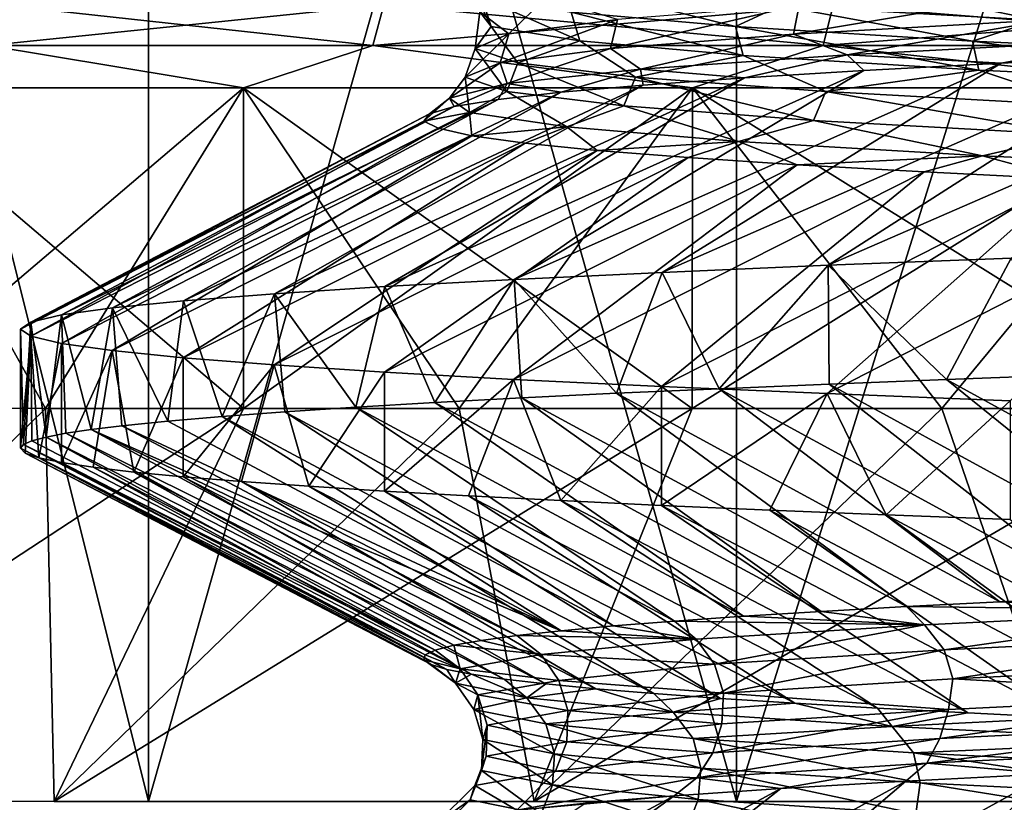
# Model space of a CAD drawing. Header units: metres. Extents: x -205 to 205, y -104 to 104.
# Tile 430 of 656: x -144.2 to -141.7, y 33.35 to 35.34. Entities that reach past the tile are written whole.
import ezdxf

# ---------------------------------------------------------------- set-up
doc = ezdxf.new("R2010")
doc.units = ezdxf.units.M
doc.layers.add('solid_01_2-CONSUMER_EHM_BOX_SW0001', color=7, linetype='CONTINUOUS')

msp = doc.modelspace()

# ---------------------------------------------------------------- linework, layer by layer
at = {"layer": 'solid_01_2-CONSUMER_EHM_BOX_SW0001'}
for points in [[(-200.010849, -74.958488), (-200.010773, 75.041512), (-0.010778, 75.04142)], [(-0.010849, -74.95858), (-200.010849, -74.958488), (-0.010778, 75.04142)], [(-112.002922, 40.641869, 63.099998), (-150.011154, -40.548634, 63.099998), (-150.011002, -39.448967, 63.099998)], [(-112.002922, 40.641869, 63.099998), (-112.003082, 39.542202, 63.099998), (-150.011154, -40.548634, 63.099998)], [(-112.002922, 40.641869, 63.099998), (-150.011002, -39.448967, 63.099998), (-149.999695, 39.547642, 63.099998)], [(-149.501312, 40.049267, 6), (-149.502487, 31.849266, 6), (-112.502487, 31.843967, 6)], [(-112.501312, 40.043968, 6), (-149.501312, 40.049267, 6), (-112.502487, 31.843967, 6)], [(-150.011154, -40.548634, 63.099998), (-112.003082, 39.542202, 63.099998), (-112.014389, -39.454407, 63.099998)], [(-145.199982, 33.348648, 35.06953), (-143.876801, 33.348461, 36.646454), (-145.199097, 38.633499, 35.069706)], [(-145.199966, 33.348648, 13.930455), (-145.199097, 38.633499, 13.930293), (-143.876022, 38.633308, 12.353523)], [(-143.876785, 33.348461, 12.353525), (-145.199966, 33.348648, 13.930455), (-143.876022, 38.633308, 12.353523)], [(-143.876801, 33.348461, 36.646454), (-143.876022, 38.633308, 36.646477), (-145.199097, 38.633499, 35.069706)], [(-143.876801, 33.348461, 36.646454), (-142.379593, 33.348244, 38.059006), (-143.876022, 38.633308, 36.646477)], [(-143.876785, 33.348461, 12.353525), (-143.876022, 38.633308, 12.353523), (-142.37886, 38.633095, 10.941013)], [(-142.379578, 33.348244, 10.940975), (-143.876785, 33.348461, 12.353525), (-142.37886, 38.633095, 10.941013)], [(-142.379593, 33.348244, 38.059006), (-142.37886, 38.633095, 38.058987), (-143.876022, 38.633308, 36.646477)], [(-142.379593, 33.348244, 38.059006), (-140.727829, 38.632858, 39.288136), (-142.37886, 38.633095, 38.058987)], [(-142.379578, 33.348244, 10.940975), (-142.37886, 38.633095, 10.941013), (-140.727829, 38.632858, 9.711865)], [(-142.379593, 33.348244, 38.059006), (-140.728546, 33.348007, 39.288155), (-140.727829, 38.632858, 39.288136)], [(-140.728516, 33.348007, 9.711827), (-142.379578, 33.348244, 10.940975), (-140.727829, 38.632858, 9.711865)], [(-173.512405, -37.4473, 108.5), (-88.501671, 37.540531, 108.5), (-173.501678, 37.5527, 108.5)], [(-173.512405, -37.4473, 108.5), (-88.512413, -37.459469, 108.5), (-88.501671, 37.540531, 108.5)], [(-143.00383, 35.320053, 23.505291), (-143.057846, 35.430557, 25.0299), (-143.027328, 35.393681, 23.490652)], [(-143.00383, 35.320053, 23.505291), (-143.032654, 35.356934, 25.041693), (-143.057846, 35.430557, 25.0299)], [(-142.381546, 35.319847, 20.48558), (-142.799881, 35.356777, 21.967697), (-142.739624, 35.409489, 21.511456)], [(-142.381546, 35.319847, 20.48558), (-142.739624, 35.409489, 21.511456), (-142.267761, 35.372791, 20.049904)], [(-142.233963, 35.300678, 28.913088), (-141.577072, 35.410442, 30.261847), (-142.220047, 35.373974, 28.880657)], [(-142.233963, 35.300678, 28.913088), (-141.586502, 35.337158, 30.296188), (-141.577072, 35.410442, 30.261847)], [(-144.285294, 35.272087, 16.830885), (-143.305145, 35.271946, 15.340643), (-144.255142, 35.374947, 16.848282)], [(-144.285294, 35.272087, 32.169117), (-144.255142, 35.374947, 32.151718), (-143.277222, 35.374805, 33.638577)], [(-143.305145, 35.271946, 33.659355), (-144.285294, 35.272087, 32.169117), (-143.277222, 35.374805, 33.638577)], [(-143.305145, 35.271946, 15.340643), (-143.277222, 35.374805, 15.361423), (-144.255142, 35.374947, 16.848282)], [(-143.305145, 35.271946, 15.340643), (-142.15863, 35.271782, 13.974267), (-143.277222, 35.374805, 15.361423)], [(-143.305145, 35.271946, 33.659355), (-143.277222, 35.374805, 33.638577), (-142.133301, 35.374641, 35.001854)], [(-142.15863, 35.271782, 35.025734), (-143.305145, 35.271946, 33.659355), (-142.133301, 35.374641, 35.001854)], [(-142.15863, 35.271782, 13.974267), (-142.133301, 35.374641, 13.998145), (-143.277222, 35.374805, 15.361423)], [(-142.95903, 35.300957, 25.930025), (-142.864716, 35.393787, 26.569502), (-143.032654, 35.356934, 25.041693)], [(-142.778381, 35.283142, 21.984953), (-143.027328, 35.393681, 23.490652), (-142.799881, 35.356777, 21.967697)], [(-142.778381, 35.283142, 21.984953), (-143.00383, 35.320053, 23.505291), (-143.027328, 35.393681, 23.490652)], [(-142.95903, 35.300957, 25.930025), (-142.682449, 35.337479, 27.428709), (-142.864716, 35.393787, 26.569502)], [(-142.700455, 35.264172, 27.458651), (-142.220047, 35.373974, 28.880657), (-142.682449, 35.337479, 27.428709)], [(-142.700455, 35.264172, 27.458651), (-142.233963, 35.300678, 28.913088), (-142.220047, 35.373974, 28.880657)], [(-141.885345, 35.393158, 19.044086), (-141.614838, 35.336063, 18.660175), (-142.267761, 35.372791, 20.049904)], [(-142.15863, 35.271782, 13.974267), (-140.861221, 35.271599, 12.750233), (-142.133301, 35.374641, 13.998145)], [(-142.15863, 35.271782, 35.025734), (-142.133301, 35.374641, 35.001854), (-140.838837, 35.374458, 36.22311)], [(-140.861221, 35.271599, 36.249767), (-142.15863, 35.271782, 35.025734), (-140.838837, 35.374458, 36.22311)], [(-140.861221, 35.271599, 12.750233), (-140.838837, 35.374458, 12.776889), (-142.133301, 35.374641, 13.998145)], [(-141.885345, 35.393158, 19.044086), (-141.643936, 35.380913, 18.586847), (-141.614838, 35.336063, 18.660175)], [(-143.044922, 35.264408, 24.408768), (-143.032654, 35.356934, 25.041693), (-143.00383, 35.320053, 23.505291)], [(-143.044922, 35.264408, 24.408768), (-142.95903, 35.300957, 25.930025), (-143.032654, 35.356934, 25.041693)], [(-142.36232, 35.246204, 20.505184), (-142.799881, 35.356777, 21.967697), (-142.381546, 35.319847, 20.48558)], [(-142.36232, 35.246204, 20.505184), (-142.778381, 35.283142, 21.984953), (-142.799881, 35.356777, 21.967697)], [(-141.778641, 35.28289, 19.068834), (-142.381546, 35.319847, 20.48558), (-142.267761, 35.372791, 20.049904)], [(-141.778641, 35.28289, 19.068834), (-142.267761, 35.372791, 20.049904), (-141.614838, 35.336063, 18.660175)], [(-142.980713, 35.227638, 25.956961), (-142.682449, 35.337479, 27.428709), (-142.95903, 35.300957, 25.930025)], [(-142.980713, 35.227638, 25.956961), (-142.700455, 35.264172, 27.458651), (-142.682449, 35.337479, 27.428709)], [(-142.097214, 35.248219, 29.362005), (-141.586502, 35.337158, 30.296188), (-142.233963, 35.300678, 28.913088)], [(-142.097214, 35.248219, 29.362005), (-141.388916, 35.284908, 30.731873), (-141.586502, 35.337158, 30.296188)], [(-140.998779, 35.245907, 17.741344), (-141.778641, 35.28289, 19.068834), (-141.614838, 35.336063, 18.660175)], [(-143.069824, 35.191082, 24.432251), (-142.95903, 35.300957, 25.930025), (-143.044922, 35.264408, 24.408768)], [(-143.069824, 35.191082, 24.432251), (-142.980713, 35.227638, 25.956961), (-142.95903, 35.300957, 25.930025)], [(-142.93634, 35.227833, 22.889071), (-143.044922, 35.264408, 24.408768), (-143.00383, 35.320053, 23.505291)], [(-142.93634, 35.227833, 22.889071), (-143.00383, 35.320053, 23.505291), (-142.778381, 35.283142, 21.984953)], [(-142.6241, 35.211502, 27.912565), (-142.233963, 35.300678, 28.913088), (-142.700455, 35.264172, 27.458651)], [(-142.6241, 35.211502, 27.912565), (-142.097214, 35.248219, 29.362005), (-142.233963, 35.300678, 28.913088)], [(-141.761948, 35.209244, 19.090485), (-142.381546, 35.319847, 20.48558), (-141.778641, 35.28289, 19.068834)], [(-141.761948, 35.209244, 19.090485), (-142.36232, 35.246204, 20.505184), (-142.381546, 35.319847, 20.48558)], [(-142.636703, 35.191231, 21.39488), (-142.93634, 35.227833, 22.889071), (-142.778381, 35.283142, 21.984953)], [(-142.636703, 35.191231, 21.39488), (-142.778381, 35.283142, 21.984953), (-142.36232, 35.246204, 20.505184)], [(-141.705704, 35.226738, 30.300768), (-141.388916, 35.284908, 30.731873), (-142.097214, 35.248219, 29.362005)], [(-140.984833, 35.172253, 17.764719), (-141.778641, 35.28289, 19.068834), (-140.998779, 35.245907, 17.741344)], [(-140.984833, 35.172253, 17.764719), (-141.761948, 35.209244, 19.090485), (-141.778641, 35.28289, 19.068834)], [(-141.705704, 35.226738, 30.300768), (-141.31366, 35.245102, 30.970959), (-141.388916, 35.284908, 30.731873)], [(-144.285294, 35.272087, 32.169117), (-143.634811, 35.164154, 33.219795), (-144.593765, 35.164291, 31.633501)], [(-144.285294, 35.272087, 16.830885), (-144.593765, 35.164291, 17.366499), (-143.634811, 35.164154, 15.780206)], [(-143.305145, 35.271946, 33.659355), (-143.634811, 35.164154, 33.219795), (-144.285294, 35.272087, 32.169117)], [(-144.285294, 35.272087, 16.830885), (-143.634811, 35.164154, 15.780206), (-143.305145, 35.271946, 15.340643)], [(-143.305145, 35.271946, 33.659355), (-142.491653, 35.16399, 34.678932), (-143.634811, 35.164154, 33.219795)], [(-143.305145, 35.271946, 15.340643), (-143.634811, 35.164154, 15.780206), (-142.491653, 35.16399, 14.321067)], [(-142.15863, 35.271782, 35.025734), (-142.491653, 35.16399, 34.678932), (-143.305145, 35.271946, 33.659355)], [(-143.305145, 35.271946, 15.340643), (-142.491653, 35.16399, 14.321067), (-142.15863, 35.271782, 13.974267)], [(-142.963989, 35.154491, 22.908735), (-143.069824, 35.191082, 24.432251), (-143.044922, 35.264408, 24.408768)], [(-142.963989, 35.154491, 22.908735), (-143.044922, 35.264408, 24.408768), (-142.93634, 35.227833, 22.889071)], [(-142.963303, 35.174759, 26.407761), (-142.700455, 35.264172, 27.458651), (-142.980713, 35.227638, 25.956961)], [(-142.963303, 35.174759, 26.407761), (-142.6241, 35.211502, 27.912565), (-142.700455, 35.264172, 27.458651)], [(-142.15863, 35.271782, 35.025734), (-141.180939, 35.163803, 35.989639), (-142.491653, 35.16399, 34.678932)], [(-142.15863, 35.271782, 13.974267), (-142.491653, 35.16399, 14.321067), (-141.180939, 35.163803, 13.01036)], [(-140.861221, 35.271599, 36.249767), (-141.180939, 35.163803, 35.989639), (-142.15863, 35.271782, 35.025734)], [(-142.15863, 35.271782, 13.974267), (-141.180939, 35.163803, 13.01036), (-140.861221, 35.271599, 12.750233)], [(-142.14621, 34.712502, 31.574503), (-140.880753, 35.263382, 31.613842), (-141.31366, 35.245102, 30.970959)], [(-142.14621, 34.712502, 31.574503), (-141.679947, 34.730633, 32.260376), (-140.880753, 35.263382, 31.613842)], [(-143.109787, 35.137989, 24.872356), (-142.980713, 35.227638, 25.956961), (-143.069824, 35.191082, 24.432251)], [(-143.109787, 35.137989, 24.872356), (-142.963303, 35.174759, 26.407761), (-142.980713, 35.227638, 25.956961)], [(-142.666458, 35.117878, 21.410429), (-142.963989, 35.154491, 22.908735), (-142.93634, 35.227833, 22.889071)], [(-142.945038, 34.676319, 30.121925), (-141.705704, 35.226738, 30.300768), (-142.055115, 35.208225, 29.604935)], [(-142.945038, 34.676319, 30.121925), (-142.568466, 34.694389, 30.860733), (-141.705704, 35.226738, 30.300768)], [(-142.666458, 35.117878, 21.410429), (-142.93634, 35.227833, 22.889071), (-142.636703, 35.191231, 21.39488)], [(-142.152145, 35.154598, 19.950068), (-142.636703, 35.191231, 21.39488), (-142.36232, 35.246204, 20.505184)], [(-142.359299, 35.189617, 28.886778), (-142.097214, 35.248219, 29.362005), (-142.6241, 35.211502, 27.912565)], [(-142.568466, 34.694389, 30.860733), (-141.31366, 35.245102, 30.970959), (-141.705704, 35.226738, 30.300768)], [(-142.568466, 34.694389, 30.860733), (-142.14621, 34.712502, 31.574503), (-141.31366, 35.245102, 30.970959)], [(-142.152145, 35.154598, 19.950068), (-142.36232, 35.246204, 20.505184), (-141.761948, 35.209244, 19.090485)], [(-142.359299, 35.189617, 28.886778), (-142.055115, 35.208225, 29.604935), (-142.097214, 35.248219, 29.362005)], [(-142.055115, 35.208225, 29.604935), (-141.705704, 35.226738, 30.300768), (-142.097214, 35.248219, 29.362005)], [(-143.27446, 34.658283, 29.360985), (-142.055115, 35.208225, 29.604935), (-142.359299, 35.189617, 28.886778)], [(-143.27446, 34.658283, 29.360985), (-142.945038, 34.676319, 30.121925), (-142.055115, 35.208225, 29.604935)], [(-142.82579, 35.152557, 27.400377), (-142.6241, 35.211502, 27.912565), (-142.963303, 35.174759, 26.407761)], [(-142.82579, 35.152557, 27.400377), (-142.616562, 35.171028, 28.150446), (-142.6241, 35.211502, 27.912565)], [(-142.616562, 35.171028, 28.150446), (-142.359299, 35.189617, 28.886778), (-142.6241, 35.211502, 27.912565)], [(-141.488876, 35.117943, 18.578485), (-142.152145, 35.154598, 19.950068), (-141.761948, 35.209244, 19.090485)], [(-141.488876, 35.117943, 18.578485), (-141.761948, 35.209244, 19.090485), (-140.984833, 35.172253, 17.764719)], [(-143.555435, 34.640259, 28.580879), (-142.359299, 35.189617, 28.886778), (-142.616562, 35.171028, 28.150446)], [(-143.555435, 34.640259, 28.580879), (-143.27446, 34.658283, 29.360985), (-142.359299, 35.189617, 28.886778)], [(-143.058884, 35.101192, 23.331114), (-143.109787, 35.137989, 24.872356), (-143.069824, 35.191082, 24.432251)], [(-143.098251, 35.116138, 25.8731), (-142.963303, 35.174759, 26.407761), (-143.109787, 35.137989, 24.872356)], [(-143.098251, 35.116138, 25.8731), (-142.986359, 35.134293, 26.640488), (-142.963303, 35.174759, 26.407761)], [(-143.058884, 35.101192, 23.331114), (-143.069824, 35.191082, 24.432251), (-142.963989, 35.154491, 22.908735)], [(-142.986359, 35.134293, 26.640488), (-142.82579, 35.152557, 27.400377), (-142.963303, 35.174759, 26.407761)], [(-142.183426, 35.081234, 19.961281), (-142.666458, 35.117878, 21.410429), (-142.636703, 35.191231, 21.39488)], [(-142.183426, 35.081234, 19.961281), (-142.636703, 35.191231, 21.39488), (-142.152145, 35.154598, 19.950068)], [(-144.593765, 35.164291, 31.633501), (-143.634811, 35.164154, 33.219795), (-144.593872, 34.348564, 31.633507)], [(-144.593765, 35.164291, 17.366499), (-144.593872, 34.348564, 17.366493), (-144.138367, 34.348495, 16.558857)], [(-143.634811, 35.164154, 33.219795), (-144.138367, 34.348495, 32.441143), (-144.593872, 34.348564, 31.633507)], [(-144.593765, 35.164291, 17.366499), (-144.138367, 34.348495, 16.558857), (-143.634933, 34.348427, 15.780198)], [(-143.634811, 35.164154, 15.780206), (-144.593765, 35.164291, 17.366499), (-143.634933, 34.348427, 15.780198)], [(-143.634811, 35.164154, 33.219795), (-143.634933, 34.348427, 33.219803), (-144.138367, 34.348495, 32.441143)], [(-143.967911, 34.604198, 26.975414), (-142.82579, 35.152557, 27.400377), (-142.986359, 35.134293, 26.640488)], [(-143.967911, 34.604198, 26.975414), (-143.786896, 34.622234, 27.784649), (-142.82579, 35.152557, 27.400377)], [(-143.786896, 34.622234, 27.784649), (-142.616562, 35.171028, 28.150446), (-142.82579, 35.152557, 27.400377)], [(-143.786896, 34.622234, 27.784649), (-143.555435, 34.640259, 28.580879), (-142.616562, 35.171028, 28.150446)], [(-143.634811, 35.164154, 33.219795), (-142.491653, 35.16399, 34.678932), (-143.634933, 34.348427, 33.219803)], [(-143.634811, 35.164154, 15.780206), (-143.634933, 34.348427, 15.780198), (-143.085388, 34.348347, 15.033358)], [(-142.491653, 35.16399, 34.678932), (-143.085388, 34.348347, 33.966644), (-143.634933, 34.348427, 33.219803)], [(-143.634811, 35.164154, 15.780206), (-143.085388, 34.348347, 15.033358), (-142.49176, 34.348263, 14.321059)], [(-142.491653, 35.16399, 14.321067), (-143.634811, 35.164154, 15.780206), (-142.49176, 34.348263, 14.321059)], [(-142.491653, 35.16399, 34.678932), (-142.49176, 34.348263, 34.67894), (-143.085388, 34.348347, 33.966644)], [(-142.811661, 35.064365, 21.808641), (-143.058884, 35.101192, 23.331114), (-142.963989, 35.154491, 22.908735)], [(-142.811661, 35.064365, 21.808641), (-142.963989, 35.154491, 22.908735), (-142.666458, 35.117878, 21.410429)], [(-142.491653, 35.16399, 34.678932), (-141.180939, 35.163803, 35.989639), (-142.49176, 34.348263, 34.67894)], [(-142.491653, 35.16399, 14.321067), (-142.49176, 34.348263, 14.321059), (-141.856216, 34.348171, 13.645904)], [(-141.180939, 35.163803, 35.989639), (-141.856216, 34.348171, 35.354095), (-142.49176, 34.348263, 34.67894)], [(-142.491653, 35.16399, 14.321067), (-141.856216, 34.348171, 13.645904), (-141.181061, 34.348072, 13.010353)], [(-141.180939, 35.163803, 13.01036), (-142.491653, 35.16399, 14.321067), (-141.181061, 34.348072, 13.010353)], [(-141.521103, 35.044567, 18.585215), (-142.183426, 35.081234, 19.961281), (-142.152145, 35.154598, 19.950068)], [(-141.521103, 35.044567, 18.585215), (-142.152145, 35.154598, 19.950068), (-141.488876, 35.117943, 18.578485)], [(-141.180939, 35.163803, 35.989639), (-141.181061, 34.348072, 35.989647), (-141.856216, 34.348171, 35.354095)], [(-144.097763, 34.586159, 26.156389), (-142.986359, 35.134293, 26.640488), (-143.098251, 35.116138, 25.8731)], [(-144.097763, 34.586159, 26.156389), (-143.967911, 34.604198, 26.975414), (-142.986359, 35.134293, 26.640488)], [(-143.175171, 35.079586, 24.323643), (-143.109787, 35.137989, 24.872356), (-143.058884, 35.101192, 23.331114)], [(-143.175171, 35.079586, 24.323643), (-143.161331, 35.097954, 25.100189), (-143.109787, 35.137989, 24.872356)], [(-143.161331, 35.097954, 25.100189), (-143.098251, 35.116138, 25.8731), (-143.109787, 35.137989, 24.872356)], [(-144.175934, 34.568119, 25.330807), (-143.098251, 35.116138, 25.8731), (-143.161331, 35.097954, 25.100189)], [(-144.175934, 34.568119, 25.330807), (-144.097763, 34.586159, 26.156389), (-143.098251, 35.116138, 25.8731)], [(-143.139084, 35.060955, 23.545961), (-143.175171, 35.079586, 24.323643), (-143.058884, 35.101192, 23.331114)], [(-143.053085, 35.042179, 22.771114), (-143.139084, 35.060955, 23.545961), (-143.058884, 35.101192, 23.331114)], [(-143.053085, 35.042179, 22.771114), (-143.058884, 35.101192, 23.331114), (-142.811661, 35.064365, 21.808641)], [(-142.374252, 35.027508, 20.329411), (-142.811661, 35.064365, 21.808641), (-142.666458, 35.117878, 21.410429)], [(-142.374252, 35.027508, 20.329411), (-142.666458, 35.117878, 21.410429), (-142.183426, 35.081234, 19.961281)], [(-144.202103, 34.550079, 24.501928), (-143.161331, 35.097954, 25.100189), (-143.175171, 35.079586, 24.323643)], [(-144.202103, 34.550079, 24.501928), (-144.175934, 34.568119, 25.330807), (-143.161331, 35.097954, 25.100189)], [(-144.176178, 34.531891, 23.673019), (-144.202103, 34.550079, 24.501928), (-143.175171, 35.079586, 24.323643)], [(-144.176178, 34.531891, 23.673019), (-143.175171, 35.079586, 24.323643), (-143.139084, 35.060955, 23.545961)], [(-141.753006, 34.990627, 18.917889), (-142.374252, 35.027508, 20.329411), (-142.183426, 35.081234, 19.961281)], [(-141.753006, 34.990627, 18.917889), (-142.183426, 35.081234, 19.961281), (-141.521103, 35.044567, 18.585215)], [(-144.098251, 34.51368, 22.847403), (-144.176178, 34.531891, 23.673019), (-143.139084, 35.060955, 23.545961)], [(-144.098251, 34.51368, 22.847403), (-143.139084, 35.060955, 23.545961), (-143.053085, 35.042179, 22.771114)], [(-142.917709, 35.023422, 22.003315), (-143.053085, 35.042179, 22.771114), (-142.811661, 35.064365, 21.808641)], [(-142.733826, 35.004852, 21.246796), (-142.917709, 35.023422, 22.003315), (-142.811661, 35.064365, 21.808641)], [(-142.733826, 35.004852, 21.246796), (-142.811661, 35.064365, 21.808641), (-142.374252, 35.027508, 20.329411)], [(-143.968643, 34.495445, 22.028337), (-144.098251, 34.51368, 22.847403), (-143.053085, 35.042179, 22.771114)], [(-143.968643, 34.495445, 22.028337), (-143.053085, 35.042179, 22.771114), (-142.917709, 35.023422, 22.003315)], [(-143.787872, 34.47718, 21.219053), (-143.968643, 34.495445, 22.028337), (-142.917709, 35.023422, 22.003315)], [(-143.787872, 34.47718, 21.219053), (-142.917709, 35.023422, 22.003315), (-142.733826, 35.004852, 21.246796)], [(-142.502441, 34.986549, 20.505089), (-142.733826, 35.004852, 21.246796), (-142.374252, 35.027508, 20.329411)], [(-142.224594, 34.96838, 19.780478), (-142.502441, 34.986549, 20.505089), (-142.374252, 35.027508, 20.329411)], [(-142.224594, 34.96838, 19.780478), (-142.374252, 35.027508, 20.329411), (-141.753006, 34.990627, 18.917889)], [(-140.955902, 34.953724, 17.597677), (-141.753006, 34.990627, 18.917889), (-141.521103, 35.044567, 18.585215)], [(-143.556656, 34.458855, 20.422771), (-143.787872, 34.47718, 21.219053), (-142.733826, 35.004852, 21.246796)], [(-143.556656, 34.458855, 20.422771), (-142.733826, 35.004852, 21.246796), (-142.502441, 34.986549, 20.505089)], [(-143.275909, 34.440495, 19.642611), (-143.556656, 34.458855, 20.422771), (-142.502441, 34.986549, 20.505089)], [(-143.275909, 34.440495, 19.642611), (-142.502441, 34.986549, 20.505089), (-142.224594, 34.96838, 19.780478)], [(-141.901108, 34.950176, 19.075134), (-142.224594, 34.96838, 19.780478), (-141.753006, 34.990627, 18.917889)], [(-141.532669, 34.93177, 18.39122), (-141.901108, 34.950176, 19.075134), (-141.753006, 34.990627, 18.917889)], [(-141.532669, 34.93177, 18.39122), (-141.753006, 34.990627, 18.917889), (-140.955902, 34.953724, 17.597677)], [(-142.946732, 34.422173, 18.881598), (-143.275909, 34.440495, 19.642611), (-142.224594, 34.96838, 19.780478)], [(-142.946732, 34.422173, 18.881598), (-142.224594, 34.96838, 19.780478), (-141.901108, 34.950176, 19.075134)], [(-142.570389, 34.403961, 18.142687), (-142.946732, 34.422173, 18.881598), (-141.901108, 34.950176, 19.075134)], [(-142.570389, 34.403961, 18.142687), (-141.901108, 34.950176, 19.075134), (-141.532669, 34.93177, 18.39122)], [(-142.148346, 34.38591, 17.428785), (-142.570389, 34.403961, 18.142687), (-141.532669, 34.93177, 18.39122)], [(-142.148346, 34.38591, 17.428785), (-141.532669, 34.93177, 18.39122), (-141.120712, 34.913097, 17.731165)], [(-141.682281, 34.367928, 16.742764), (-142.148346, 34.38591, 17.428785), (-141.120712, 34.913097, 17.731165)], [(-141.844971, 34.421947, 32.02813), (-141.679947, 34.730633, 32.260376), (-142.14621, 34.712502, 31.574503)], [(-141.844971, 34.421947, 32.02813), (-141.528229, 34.433689, 32.464993), (-141.679947, 34.730633, 32.260376)], [(-142.423584, 34.398483, 31.117437), (-142.14621, 34.712502, 31.574503), (-142.568466, 34.694389, 30.860733)], [(-142.423584, 34.398483, 31.117437), (-142.143585, 34.410217, 31.578699), (-142.14621, 34.712502, 31.574503)], [(-142.143585, 34.410217, 31.578699), (-141.844971, 34.421947, 32.02813), (-142.14621, 34.712502, 31.574503)], [(-143.147385, 34.363174, 29.670401), (-142.945038, 34.676319, 30.121925), (-143.27446, 34.658283, 29.360985)], [(-143.147385, 34.363174, 29.670401), (-142.925903, 34.374966, 30.162495), (-142.945038, 34.676319, 30.121925)], [(-142.684494, 34.386734, 30.645109), (-142.568466, 34.694389, 30.860733), (-142.945038, 34.676319, 30.121925)], [(-142.925903, 34.374966, 30.162495), (-142.684494, 34.386734, 30.645109), (-142.945038, 34.676319, 30.121925)], [(-142.684494, 34.386734, 30.645109), (-142.423584, 34.398483, 31.117437), (-142.568466, 34.694389, 30.860733)], [(-143.348572, 34.351368, 29.169657), (-143.27446, 34.658283, 29.360985), (-143.555435, 34.640259, 28.580879)], [(-143.348572, 34.351368, 29.169657), (-143.147385, 34.363174, 29.670401), (-143.27446, 34.658283, 29.360985)], [(-143.827148, 34.31588, 27.623953), (-143.786896, 34.622234, 27.784649), (-143.967911, 34.604198, 26.975414)], [(-143.827148, 34.31588, 27.623953), (-143.688736, 34.327721, 28.145576), (-143.786896, 34.622234, 27.784649)], [(-143.688736, 34.327721, 28.145576), (-143.555435, 34.640259, 28.580879), (-143.786896, 34.622234, 27.784649)], [(-143.688736, 34.327721, 28.145576), (-143.529114, 34.33955, 28.661098), (-143.555435, 34.640259, 28.580879)], [(-143.529114, 34.33955, 28.661098), (-143.348572, 34.351368, 29.169657), (-143.555435, 34.640259, 28.580879)], [(-144.022736, 34.294552, 26.668898), (-143.967911, 34.604198, 26.975414), (-144.097763, 34.586159, 26.156389)], [(-143.944138, 34.304024, 27.097095), (-143.967911, 34.604198, 26.975414), (-144.022736, 34.294552, 26.668898)], [(-143.827148, 34.31588, 27.623953), (-143.967911, 34.604198, 26.975414), (-143.944138, 34.304024, 27.097095)], [(-144.13739, 34.275513, 25.805895), (-144.097763, 34.586159, 26.156389), (-144.175934, 34.568119, 25.330807)], [(-144.087173, 34.285049, 26.23834), (-144.097763, 34.586159, 26.156389), (-144.13739, 34.275513, 25.805895)], [(-144.022736, 34.294552, 26.668898), (-144.097763, 34.586159, 26.156389), (-144.087173, 34.285049, 26.23834)], [(-144.202148, 34.246922, 24.501928), (-144.202103, 34.550079, 24.501928), (-144.176178, 34.531891, 23.673019)], [(-144.194901, 34.256439, 24.937216), (-144.202103, 34.550079, 24.501928), (-144.202148, 34.246922, 24.501928)], [(-144.194901, 34.256439, 24.937216), (-144.175934, 34.568119, 25.330807), (-144.202103, 34.550079, 24.501928)], [(-144.173309, 34.265968, 25.37203), (-144.175934, 34.568119, 25.330807), (-144.194901, 34.256439, 24.937216)], [(-144.13739, 34.275513, 25.805895), (-144.175934, 34.568119, 25.330807), (-144.173309, 34.265968, 25.37203)], [(-144.190643, 34.234821, 23.949114), (-144.202148, 34.246922, 24.501928), (-144.176178, 34.531891, 23.673019)], [(-144.156006, 34.222717, 23.39728), (-144.190643, 34.234821, 23.949114), (-144.176178, 34.531891, 23.673019)], [(-144.156006, 34.222717, 23.39728), (-144.176178, 34.531891, 23.673019), (-144.098251, 34.51368, 22.847403)], [(-144.098297, 34.210613, 22.847391), (-144.156006, 34.222717, 23.39728), (-144.098251, 34.51368, 22.847403)], [(-144.098297, 34.210613, 22.847391), (-144.098251, 34.51368, 22.847403), (-143.968643, 34.495445, 22.028337)], [(-144.017609, 34.198509, 22.300413), (-144.098297, 34.210613, 22.847391), (-143.968643, 34.495445, 22.028337)], [(-143.914078, 34.186401, 21.757307), (-144.017609, 34.198509, 22.300413), (-143.968643, 34.495445, 22.028337)], [(-143.914078, 34.186401, 21.757307), (-143.968643, 34.495445, 22.028337), (-143.787872, 34.47718, 21.219053)], [(-143.787903, 34.174294, 21.219025), (-143.914078, 34.186401, 21.757307), (-143.787872, 34.47718, 21.219053)], [(-143.787903, 34.174294, 21.219025), (-143.787872, 34.47718, 21.219053), (-143.556656, 34.458855, 20.422771)], [(-143.639313, 34.162182, 20.686523), (-143.787903, 34.174294, 21.219025), (-143.556656, 34.458855, 20.422771)], [(-143.468552, 34.15007, 20.160732), (-143.639313, 34.162182, 20.686523), (-143.556656, 34.458855, 20.422771)], [(-143.468552, 34.15007, 20.160732), (-143.556656, 34.458855, 20.422771), (-143.275909, 34.440495, 19.642611)], [(-143.275925, 34.137959, 19.642561), (-143.468552, 34.15007, 20.160732), (-143.275909, 34.440495, 19.642611)], [(-143.275925, 34.137959, 19.642561), (-143.275909, 34.440495, 19.642611), (-142.946732, 34.422173, 18.881598)], [(-143.061783, 34.125843, 19.1329), (-143.275925, 34.137959, 19.642561), (-142.946732, 34.422173, 18.881598)], [(-142.826462, 34.113728, 18.632633), (-143.061783, 34.125843, 19.1329), (-142.946732, 34.422173, 18.881598)], [(-142.826462, 34.113728, 18.632633), (-142.946732, 34.422173, 18.881598), (-142.570389, 34.403961, 18.142687)], [(-142.143585, 34.410217, 31.578699), (-141.173798, 33.880772, 31.189209), (-141.844971, 34.421947, 32.02813)], [(-141.844971, 34.421947, 32.02813), (-140.878555, 33.893047, 31.618088), (-141.528229, 34.433689, 32.464993)], [(-141.844971, 34.421947, 32.02813), (-141.173798, 33.880772, 31.189209), (-140.878555, 33.893047, 31.618088)], [(-142.570389, 34.101608, 18.142624), (-142.826462, 34.113728, 18.632633), (-142.570389, 34.403961, 18.142687)], [(-142.684494, 34.386734, 30.645109), (-141.708359, 33.856213, 30.295755), (-142.423584, 34.398483, 31.117437)], [(-142.570389, 34.101608, 18.142624), (-142.570389, 34.403961, 18.142687), (-142.148346, 34.38591, 17.428785)], [(-142.423584, 34.398483, 31.117437), (-141.450638, 33.868492, 30.748039), (-142.143585, 34.410217, 31.578699)], [(-142.423584, 34.398483, 31.117437), (-141.708359, 33.856213, 30.295755), (-141.450638, 33.868492, 30.748039)], [(-142.143585, 34.410217, 31.578699), (-141.450638, 33.868492, 30.748039), (-141.173798, 33.880772, 31.189209)], [(-143.147385, 34.363174, 29.670401), (-142.163925, 33.831657, 29.362335), (-142.925903, 34.374966, 30.162495)], [(-142.925903, 34.374966, 30.162495), (-141.946259, 33.843933, 29.833569), (-142.684494, 34.386734, 30.645109)], [(-142.925903, 34.374966, 30.162495), (-142.163925, 33.831657, 29.362335), (-141.946259, 33.843933, 29.833569)], [(-142.684494, 34.386734, 30.645109), (-141.946259, 33.843933, 29.833569), (-141.708359, 33.856213, 30.295755)], [(-142.294006, 34.089489, 17.663733), (-142.570389, 34.101608, 18.142624), (-142.148346, 34.38591, 17.428785)], [(-141.997787, 34.07737, 17.196815), (-142.294006, 34.089489, 17.663733), (-142.148346, 34.38591, 17.428785)], [(-141.997787, 34.07737, 17.196815), (-142.148346, 34.38591, 17.428785), (-141.682281, 34.367928, 16.742764)], [(-144.593872, 34.348564, 31.633507), (-144.138367, 34.348495, 32.441143), (-145.161758, 33.348644, 32.675037)], [(-144.138367, 34.348495, 16.558857), (-144.593872, 34.348564, 17.366493), (-145.161758, 33.348644, 16.324961)], [(-144.138367, 34.348495, 32.441143), (-143.634933, 34.348427, 33.219803), (-145.161758, 33.348644, 32.675037)], [(-144.138367, 34.348495, 16.558857), (-145.161758, 33.348644, 16.324961), (-144.116959, 33.348495, 14.736416)], [(-143.634933, 34.348427, 33.219803), (-144.116959, 33.348495, 34.263584), (-145.161758, 33.348644, 32.675037)], [(-143.634933, 34.348427, 15.780198), (-144.138367, 34.348495, 16.558857), (-144.116959, 33.348495, 14.736416)], [(-143.634933, 34.348427, 33.219803), (-143.085388, 34.348347, 33.966644), (-144.116959, 33.348495, 34.263584)], [(-143.085388, 34.348347, 15.033358), (-143.634933, 34.348427, 15.780198), (-144.116959, 33.348495, 14.736416)], [(-143.085388, 34.348347, 33.966644), (-142.49176, 34.348263, 34.67894), (-144.116959, 33.348495, 34.263584)], [(-143.085388, 34.348347, 15.033358), (-144.116959, 33.348495, 14.736416), (-142.894791, 33.34832, 13.279908)], [(-142.49176, 34.348263, 34.67894), (-142.894791, 33.34832, 35.720093), (-144.116959, 33.348495, 34.263584)], [(-143.529114, 34.33955, 28.661098), (-142.537323, 33.807098, 28.395027), (-143.348572, 34.351368, 29.169657)], [(-143.348572, 34.351368, 29.169657), (-142.361099, 33.819378, 28.882545), (-143.147385, 34.363174, 29.670401)], [(-143.348572, 34.351368, 29.169657), (-142.537323, 33.807098, 28.395027), (-142.361099, 33.819378, 28.882545)], [(-143.147385, 34.363174, 29.670401), (-142.361099, 33.819378, 28.882545), (-142.163925, 33.831657, 29.362335)], [(-142.49176, 34.348263, 14.321059), (-143.085388, 34.348347, 15.033358), (-142.894791, 33.34832, 13.279908)], [(-142.49176, 34.348263, 34.67894), (-141.856216, 34.348171, 35.354095), (-142.894791, 33.34832, 35.720093)], [(-141.856216, 34.348171, 13.645904), (-142.49176, 34.348263, 14.321059), (-142.894791, 33.34832, 13.279908)], [(-141.856216, 34.348171, 35.354095), (-141.181061, 34.348072, 35.989647), (-142.894791, 33.34832, 35.720093)], [(-141.856216, 34.348171, 13.645904), (-142.894791, 33.34832, 13.279908), (-141.51181, 33.348122, 11.975136)], [(-141.181061, 34.348072, 35.989647), (-141.51181, 33.348122, 37.024864), (-142.894791, 33.34832, 35.720093)], [(-141.682281, 34.065247, 16.742706), (-141.997787, 34.07737, 17.196815), (-141.682281, 34.367928, 16.742764)], [(-141.181061, 34.348072, 13.010353), (-141.856216, 34.348171, 13.645904), (-141.51181, 33.348122, 11.975136)], [(-143.827148, 34.31588, 27.623953), (-142.82608, 33.782536, 27.40044), (-143.688736, 34.327721, 28.145576)], [(-143.688736, 34.327721, 28.145576), (-142.692352, 33.794819, 27.900677), (-143.529114, 34.33955, 28.661098)], [(-143.688736, 34.327721, 28.145576), (-142.82608, 33.782536, 27.40044), (-142.692352, 33.794819, 27.900677)], [(-143.529114, 34.33955, 28.661098), (-142.692352, 33.794819, 27.900677), (-142.537323, 33.807098, 28.395027)], [(-143.44133, 34.037117, 26.996189), (-143.944138, 34.304024, 27.097095), (-144.022736, 34.294552, 26.668898)], [(-143.827148, 34.31588, 27.623953), (-143.944138, 34.304024, 27.097095), (-142.82608, 33.782536, 27.40044)], [(-143.44133, 34.037117, 26.996189), (-142.82608, 33.782536, 27.40044), (-143.944138, 34.304024, 27.097095)], [(-143.146622, 33.733376, 25.358568), (-144.13739, 34.275513, 25.805895), (-144.173309, 34.265968, 25.37203)], [(-143.099167, 33.745644, 25.873619), (-144.087173, 34.285049, 26.23834), (-144.13739, 34.275513, 25.805895)], [(-143.146622, 33.733376, 25.358568), (-143.099167, 33.745644, 25.873619), (-144.13739, 34.275513, 25.805895)], [(-143.0298, 33.757912, 26.386175), (-144.022736, 34.294552, 26.668898), (-144.087173, 34.285049, 26.23834)], [(-143.099167, 33.745644, 25.873619), (-143.0298, 33.757912, 26.386175), (-144.087173, 34.285049, 26.23834)], [(-143.44133, 34.037117, 26.996189), (-144.022736, 34.294552, 26.668898), (-142.938568, 33.770557, 26.895281)], [(-143.0298, 33.757912, 26.386175), (-142.938568, 33.770557, 26.895281), (-144.022736, 34.294552, 26.668898)], [(-143.172028, 33.7211, 24.841942), (-144.194901, 34.256439, 24.937216), (-144.202148, 34.246922, 24.501928)], [(-143.17543, 33.708828, 24.324671), (-144.202148, 34.246922, 24.501928), (-144.190643, 34.234821, 23.949114)], [(-143.17543, 33.708828, 24.324671), (-143.172028, 33.7211, 24.841942), (-144.202148, 34.246922, 24.501928)], [(-143.146622, 33.733376, 25.358568), (-144.173309, 34.265968, 25.37203), (-144.194901, 34.256439, 24.937216)], [(-143.172028, 33.7211, 24.841942), (-143.146622, 33.733376, 25.358568), (-144.194901, 34.256439, 24.937216)], [(-143.156921, 33.696548, 23.807693), (-144.190643, 34.234821, 23.949114), (-144.156006, 34.222717, 23.39728)], [(-143.156921, 33.696548, 23.807693), (-143.17543, 33.708828, 24.324671), (-144.190643, 34.234821, 23.949114)], [(-143.116531, 33.684269, 23.291937), (-144.156006, 34.222717, 23.39728), (-144.098297, 34.210613, 22.847391)], [(-143.116531, 33.684269, 23.291937), (-143.156921, 33.696548, 23.807693), (-144.156006, 34.222717, 23.39728)], [(-143.054352, 33.671989, 22.778341), (-144.098297, 34.210613, 22.847391), (-144.017609, 34.198509, 22.300413)], [(-143.054352, 33.671989, 22.778341), (-143.116531, 33.684269, 23.291937), (-144.098297, 34.210613, 22.847391)], [(-142.970459, 33.659706, 22.267843), (-144.017609, 34.198509, 22.300413), (-143.914078, 34.186401, 21.757307)], [(-142.970459, 33.659706, 22.267843), (-143.054352, 33.671989, 22.778341), (-144.017609, 34.198509, 22.300413)], [(-142.864883, 33.647419, 21.761385), (-143.914078, 34.186401, 21.757307), (-143.787903, 34.174294, 21.219025)], [(-142.864883, 33.647419, 21.761385), (-142.970459, 33.659706, 22.267843), (-143.914078, 34.186401, 21.757307)], [(-142.737778, 33.635128, 21.259901), (-143.787903, 34.174294, 21.219025), (-143.639313, 34.162182, 20.686523)], [(-142.737778, 33.635128, 21.259901), (-142.864883, 33.647419, 21.761385), (-143.787903, 34.174294, 21.219025)], [(-142.589417, 33.622837, 20.764275), (-143.639313, 34.162182, 20.686523), (-143.468552, 34.15007, 20.160732)], [(-142.589417, 33.622837, 20.764275), (-142.737778, 33.635128, 21.259901), (-143.639313, 34.162182, 20.686523)], [(-142.420151, 33.610542, 20.275379), (-143.468552, 34.15007, 20.160732), (-143.275925, 34.137959, 19.642561)], [(-142.420151, 33.610542, 20.275379), (-142.589417, 33.622837, 20.764275), (-143.468552, 34.15007, 20.160732)], [(-142.230331, 33.59824, 19.794077), (-143.275925, 34.137959, 19.642561), (-143.061783, 34.125843, 19.1329)], [(-142.230331, 33.59824, 19.794077), (-142.420151, 33.610542, 20.275379), (-143.275925, 34.137959, 19.642561)], [(-142.020309, 33.585938, 19.321241), (-143.061783, 34.125843, 19.1329), (-142.826462, 34.113728, 18.632633)], [(-142.020309, 33.585938, 19.321241), (-142.230331, 33.59824, 19.794077), (-143.061783, 34.125843, 19.1329)], [(-141.790436, 33.573635, 18.857742), (-142.826462, 34.113728, 18.632633), (-142.570389, 34.101608, 18.142624)], [(-141.790436, 33.573635, 18.857742), (-142.020309, 33.585938, 19.321241), (-142.826462, 34.113728, 18.632633)], [(-141.541061, 33.561325, 18.404453), (-142.570389, 34.101608, 18.142624), (-142.294006, 34.089489, 17.663733)], [(-141.541061, 33.561325, 18.404453), (-141.790436, 33.573635, 18.857742), (-142.570389, 34.101608, 18.142624)], [(-141.272552, 33.549015, 17.962236), (-142.294006, 34.089489, 17.663733), (-141.997787, 34.07737, 17.196815)], [(-141.272552, 33.549015, 17.962236), (-141.541061, 33.561325, 18.404453), (-142.294006, 34.089489, 17.663733)], [(-140.985428, 33.536705, 17.53186), (-141.997787, 34.07737, 17.196815), (-141.682281, 34.065247, 16.742706)], [(-140.985428, 33.536705, 17.53186), (-141.272552, 33.549015, 17.962236), (-141.997787, 34.07737, 17.196815)], [(-143.44133, 34.037117, 26.996189), (-142.938568, 33.770557, 26.895281), (-142.82608, 33.782536, 27.40044)], [(-141.708359, 33.856213, 30.295755), (-141.946259, 33.843933, 29.833569), (-141.142776, 33.834042, 31.123625)], [(-141.450638, 33.868492, 30.748039), (-141.708359, 33.856213, 30.295755), (-141.142776, 33.834042, 31.123625)], [(-142.163925, 33.831657, 29.362335), (-142.361099, 33.819378, 28.882545), (-141.900223, 33.79752, 29.787638)], [(-141.946259, 33.843933, 29.833569), (-142.163925, 33.831657, 29.362335), (-141.900223, 33.79752, 29.787638)], [(-141.946259, 33.843933, 29.833569), (-141.900223, 33.79752, 29.787638), (-141.142776, 33.834042, 31.123625)], [(-141.850479, 33.734329, 29.785585), (-141.142776, 33.834042, 31.123625), (-141.900223, 33.79752, 29.787638)], [(-141.850479, 33.734329, 29.785585), (-141.088242, 33.771091, 31.123613), (-141.142776, 33.834042, 31.123625)], [(-142.692352, 33.794819, 27.900677), (-142.82608, 33.782536, 27.40044), (-142.481842, 33.760967, 28.366716)], [(-142.537323, 33.807098, 28.395027), (-142.692352, 33.794819, 27.900677), (-142.481842, 33.760967, 28.366716)], [(-142.361099, 33.819378, 28.882545), (-142.537323, 33.807098, 28.395027), (-141.900223, 33.79752, 29.787638)], [(-142.537323, 33.807098, 28.395027), (-142.481842, 33.760967, 28.366716), (-141.900223, 33.79752, 29.787638)], [(-142.43544, 33.697544, 28.361567), (-141.900223, 33.79752, 29.787638), (-142.481842, 33.760967, 28.366716)], [(-142.43544, 33.697544, 28.361567), (-141.850479, 33.734329, 29.785585), (-141.900223, 33.79752, 29.787638)], [(-143.0298, 33.757912, 26.386175), (-142.876465, 33.721992, 26.882828), (-142.938568, 33.770557, 26.895281)], [(-142.82608, 33.782536, 27.40044), (-142.938568, 33.770557, 26.895281), (-142.481842, 33.760967, 28.366716)], [(-142.938568, 33.770557, 26.895281), (-142.876465, 33.721992, 26.882828), (-142.481842, 33.760967, 28.366716)], [(-141.828079, 33.660412, 29.775274), (-141.088242, 33.771091, 31.123613), (-141.850479, 33.734329, 29.785585)], [(-141.828079, 33.660412, 29.775274), (-141.0672, 33.697178, 31.11076), (-141.088242, 33.771091, 31.123613)], [(-143.082611, 33.685417, 25.363182), (-143.099167, 33.745644, 25.873619), (-143.146622, 33.733376, 25.358568)], [(-143.099167, 33.745644, 25.873619), (-142.876465, 33.721992, 26.882828), (-143.0298, 33.757912, 26.386175)], [(-143.082611, 33.685417, 25.363182), (-142.876465, 33.721992, 26.882828), (-143.099167, 33.745644, 25.873619)], [(-142.43544, 33.697544, 28.361567), (-142.481842, 33.760967, 28.366716), (-142.876465, 33.721992, 26.882828)], [(-143.082611, 33.685417, 25.363182), (-143.172028, 33.7211, 24.841942), (-143.17543, 33.708828, 24.324671)], [(-143.082611, 33.685417, 25.363182), (-143.146622, 33.733376, 25.358568), (-143.172028, 33.7211, 24.841942)], [(-143.082611, 33.685417, 25.363182), (-142.831635, 33.655907, 26.873831), (-142.876465, 33.721992, 26.882828)], [(-142.876465, 33.721992, 26.882828), (-142.831635, 33.655907, 26.873831), (-142.43544, 33.697544, 28.361567)], [(-142.412003, 33.623619, 28.353937), (-141.850479, 33.734329, 29.785585), (-142.43544, 33.697544, 28.361567)], [(-142.412003, 33.623619, 28.353937), (-141.828079, 33.660412, 29.775274), (-141.850479, 33.734329, 29.785585)], [(-143.094574, 33.64883, 23.829632), (-143.17543, 33.708828, 24.324671), (-143.156921, 33.696548, 23.807693)], [(-143.094574, 33.64883, 23.829632), (-143.082611, 33.685417, 25.363182), (-143.17543, 33.708828, 24.324671)], [(-143.094574, 33.64883, 23.829632), (-143.156921, 33.696548, 23.807693), (-143.116531, 33.684269, 23.291937)], [(-142.412003, 33.623619, 28.353937), (-142.43544, 33.697544, 28.361567), (-142.831635, 33.655907, 26.873831)], [(-141.088943, 33.618889, 31.077679), (-141.0672, 33.697178, 31.11076), (-141.828079, 33.660412, 29.775274)], [(-143.094574, 33.64883, 23.829632), (-143.116531, 33.684269, 23.291937), (-143.054352, 33.671989, 22.778341)], [(-143.037445, 33.619148, 25.353771), (-143.082611, 33.685417, 25.363182), (-143.094574, 33.64883, 23.829632)], [(-142.913116, 33.612213, 22.306765), (-143.094574, 33.64883, 23.829632), (-143.054352, 33.671989, 22.778341)], [(-143.037445, 33.619148, 25.353771), (-142.831635, 33.655907, 26.873831), (-143.082611, 33.685417, 25.363182)], [(-142.913116, 33.612213, 22.306765), (-143.054352, 33.671989, 22.778341), (-142.970459, 33.659706, 22.267843)], [(-143.048233, 33.582413, 23.819847), (-143.094574, 33.64883, 23.829632), (-142.913116, 33.612213, 22.306765)], [(-143.048233, 33.582413, 23.819847), (-143.037445, 33.619148, 25.353771), (-143.094574, 33.64883, 23.829632)], [(-143.037445, 33.619148, 25.353771), (-142.808746, 33.579407, 26.869234), (-142.831635, 33.655907, 26.873831)], [(-142.913116, 33.612213, 22.306765), (-142.970459, 33.659706, 22.267843), (-142.864883, 33.647419, 21.761385)], [(-142.913116, 33.612213, 22.306765), (-142.864883, 33.647419, 21.761385), (-142.737778, 33.635128, 21.259901)], [(-142.831635, 33.655907, 26.873831), (-142.808746, 33.579407, 26.869234), (-142.412003, 33.623619, 28.353937)], [(-141.839691, 33.582436, 29.751585), (-141.828079, 33.660412, 29.775274), (-142.412003, 33.623619, 28.353937)], [(-141.839691, 33.582436, 29.751585), (-141.088943, 33.618889, 31.077679), (-141.828079, 33.660412, 29.775274)], [(-143.025192, 33.506077, 23.825586), (-143.037445, 33.619148, 25.353771), (-143.048233, 33.582413, 23.819847)], [(-143.014023, 33.542759, 25.35433), (-142.808746, 33.579407, 26.869234), (-143.037445, 33.619148, 25.353771)], [(-143.025192, 33.506077, 23.825586), (-143.014023, 33.542759, 25.35433), (-143.037445, 33.619148, 25.353771)], [(-142.540375, 33.575573, 20.819189), (-142.913116, 33.612213, 22.306765), (-142.737778, 33.635128, 21.259901)], [(-142.416275, 33.545959, 28.341461), (-142.412003, 33.623619, 28.353937), (-142.808746, 33.579407, 26.869234)], [(-142.540375, 33.575573, 20.819189), (-142.737778, 33.635128, 21.259901), (-142.589417, 33.622837, 20.764275)], [(-142.540375, 33.575573, 20.819189), (-142.589417, 33.622837, 20.764275), (-142.420151, 33.610542, 20.275379)], [(-142.416275, 33.545959, 28.341461), (-141.839691, 33.582436, 29.751585), (-142.412003, 33.623619, 28.353937)], [(-142.864792, 33.54565, 22.296854), (-143.048233, 33.582413, 23.819847), (-142.913116, 33.612213, 22.306765)], [(-142.864792, 33.54565, 22.296854), (-142.913116, 33.612213, 22.306765), (-142.540375, 33.575573, 20.819189)], [(-142.540375, 33.575573, 20.819189), (-142.420151, 33.610542, 20.275379), (-142.230331, 33.59824, 19.794077)], [(-141.982651, 33.538902, 19.390543), (-142.540375, 33.575573, 20.819189), (-142.230331, 33.59824, 19.794077)], [(-141.982651, 33.538902, 19.390543), (-142.230331, 33.59824, 19.794077), (-142.020309, 33.585938, 19.321241)], [(-141.861542, 33.508564, 29.763271), (-141.088943, 33.618889, 31.077679), (-141.839691, 33.582436, 29.751585)], [(-141.861542, 33.508564, 29.763271), (-141.108871, 33.545029, 31.092443), (-141.088943, 33.618889, 31.077679)], [(-142.843063, 33.469368, 22.30765), (-143.048233, 33.582413, 23.819847), (-142.864792, 33.54565, 22.296854)], [(-142.843063, 33.469368, 22.30765), (-143.025192, 33.506077, 23.825586), (-143.048233, 33.582413, 23.819847)], [(-143.014023, 33.542759, 25.35433), (-142.811646, 33.500069, 26.869816), (-142.808746, 33.579407, 26.869234)], [(-142.489288, 33.508862, 20.809597), (-142.864792, 33.54565, 22.296854), (-142.540375, 33.575573, 20.819189)], [(-142.808746, 33.579407, 26.869234), (-142.811646, 33.500069, 26.869816), (-142.416275, 33.545959, 28.341461)], [(-142.489288, 33.508862, 20.809597), (-142.540375, 33.575573, 20.819189), (-141.982651, 33.538902, 19.390543)], [(-142.43959, 33.472076, 28.349829), (-141.839691, 33.582436, 29.751585), (-142.416275, 33.545959, 28.341461)], [(-142.43959, 33.472076, 28.349829), (-141.861542, 33.508564, 29.763271), (-141.839691, 33.582436, 29.751585)], [(-141.982651, 33.538902, 19.390543), (-142.020309, 33.585938, 19.321241), (-141.790436, 33.573635, 18.857742)], [(-141.982651, 33.538902, 19.390543), (-141.790436, 33.573635, 18.857742), (-141.541061, 33.561325, 18.404453)], [(-142.469788, 33.432632, 20.825172), (-142.864792, 33.54565, 22.296854), (-142.489288, 33.508862, 20.809597)], [(-142.469788, 33.432632, 20.825172), (-142.843063, 33.469368, 22.30765), (-142.864792, 33.54565, 22.296854)], [(-142.43959, 33.472076, 28.349829), (-142.416275, 33.545959, 28.341461), (-142.811646, 33.500069, 26.869816)], [(-141.249084, 33.502209, 18.043802), (-141.982651, 33.538902, 19.390543), (-141.541061, 33.561325, 18.404453)], [(-141.894653, 33.445408, 29.799713), (-141.108871, 33.545029, 31.092443), (-141.861542, 33.508564, 29.763271)], [(-141.894653, 33.445408, 29.799713), (-141.13208, 33.48209, 31.140459), (-141.108871, 33.545029, 31.092443)], [(-143.028564, 33.426914, 23.832808), (-143.014023, 33.542759, 25.35433), (-143.025192, 33.506077, 23.825586)], [(-143.028564, 33.426914, 23.832808), (-143.016724, 33.463509, 25.358229), (-143.014023, 33.542759, 25.35433)], [(-143.016724, 33.463509, 25.358229), (-142.811646, 33.500069, 26.869816), (-143.014023, 33.542759, 25.35433)], [(-141.928162, 33.472042, 19.381893), (-142.489288, 33.508862, 20.809597), (-141.982651, 33.538902, 19.390543)], [(-141.928162, 33.472042, 19.381893), (-141.982651, 33.538902, 19.390543), (-141.249084, 33.502209, 18.043802)], [(-142.847992, 33.390293, 22.318026), (-143.028564, 33.426914, 23.832808), (-143.025192, 33.506077, 23.825586)], [(-142.847992, 33.390293, 22.318026), (-143.025192, 33.506077, 23.825586), (-142.843063, 33.469368, 22.30765)], [(-143.016724, 33.463509, 25.358229), (-142.839706, 33.425182, 26.875443), (-142.811646, 33.500069, 26.869816)], [(-142.811646, 33.500069, 26.869816), (-142.839706, 33.425182, 26.875443), (-142.43959, 33.472076, 28.349829)], [(-141.911728, 33.39587, 19.401829), (-142.489288, 33.508862, 20.809597), (-141.928162, 33.472042, 19.381893)], [(-141.911728, 33.39587, 19.401829), (-142.469788, 33.432632, 20.825172), (-142.489288, 33.508862, 20.809597)], [(-142.479996, 33.408703, 28.373112), (-141.861542, 33.508564, 29.763271), (-142.43959, 33.472076, 28.349829)], [(-142.479996, 33.408703, 28.373112), (-141.894653, 33.445408, 29.799713), (-141.861542, 33.508564, 29.763271)], [(-141.190628, 33.4352, 18.036909), (-141.928162, 33.472042, 19.381893), (-141.249084, 33.502209, 18.043802)], [(-142.477127, 33.353645, 20.838364), (-142.847992, 33.390293, 22.318026), (-142.843063, 33.469368, 22.30765)], [(-142.477127, 33.353645, 20.838364), (-142.843063, 33.469368, 22.30765), (-142.469788, 33.432632, 20.825172)], [(-142.479996, 33.408703, 28.373112), (-142.43959, 33.472076, 28.349829), (-142.839706, 33.425182, 26.875443)], [(-141.178055, 33.359081, 18.060638), (-141.928162, 33.472042, 19.381893), (-141.190628, 33.4352, 18.036909)], [(-141.178055, 33.359081, 18.060638), (-141.911728, 33.39587, 19.401829), (-141.928162, 33.472042, 19.381893)], [(-141.584091, 33.418274, 30.519156), (-141.13208, 33.48209, 31.140459), (-141.894653, 33.445408, 29.799713)], [(-143.05722, 33.352146, 23.833477), (-143.016724, 33.463509, 25.358229), (-143.028564, 33.426914, 23.832808)], [(-143.05722, 33.352146, 23.833477), (-143.045135, 33.388714, 25.361389), (-143.016724, 33.463509, 25.358229)], [(-143.045135, 33.388714, 25.361389), (-142.839706, 33.425182, 26.875443), (-143.016724, 33.463509, 25.358229)], [(-142.266571, 33.381386, 29.120468), (-141.894653, 33.445408, 29.799713), (-142.479996, 33.408703, 28.373112)], [(-142.266571, 33.381386, 29.120468), (-141.948135, 33.399822, 29.829931), (-141.894653, 33.445408, 29.799713)], [(-141.948135, 33.399822, 29.829931), (-141.584091, 33.418274, 30.519156), (-141.894653, 33.445408, 29.799713)], [(-142.876709, 33.315552, 22.316175), (-143.05722, 33.352146, 23.833477), (-143.028564, 33.426914, 23.832808)], [(-143.045135, 33.388714, 25.361389), (-142.938614, 33.326069, 26.895302), (-142.839706, 33.425182, 26.875443)], [(-142.876709, 33.315552, 22.316175), (-143.028564, 33.426914, 23.832808), (-142.847992, 33.390293, 22.318026)], [(-142.839706, 33.425182, 26.875443), (-142.938614, 33.326069, 26.895302), (-142.479996, 33.408703, 28.373112)], [(-141.922226, 33.316971, 19.417341), (-142.477127, 33.353645, 20.838364), (-142.469788, 33.432632, 20.825172)], [(-141.922226, 33.316971, 19.417341), (-142.469788, 33.432632, 20.825172), (-141.911728, 33.39587, 19.401829)], [(-142.143799, 32.898384, 31.578705), (-141.176147, 33.436729, 31.18503), (-141.584091, 33.418274, 30.519156)], [(-142.143799, 32.898384, 31.578705), (-141.689041, 32.915882, 32.248188), (-141.176147, 33.436729, 31.18503)], [(-142.538223, 33.362946, 28.39283), (-142.479996, 33.408703, 28.373112), (-142.938614, 33.326069, 26.895302)], [(-142.926117, 32.863373, 30.162498), (-141.948135, 33.399822, 29.829931), (-142.266571, 33.381386, 29.120468)], [(-142.926117, 32.863373, 30.162498), (-142.556671, 32.880901, 30.882614), (-141.948135, 33.399822, 29.829931)], [(-142.556671, 32.880901, 30.882614), (-141.584091, 33.418274, 30.519156), (-141.948135, 33.399822, 29.829931)], [(-142.556671, 32.880901, 30.882614), (-142.143799, 32.898384, 31.578705), (-141.584091, 33.418274, 30.519156)], [(-142.538223, 33.362946, 28.39283), (-142.266571, 33.381386, 29.120468), (-142.479996, 33.408703, 28.373112)], [(-141.192413, 33.280273, 18.077822), (-141.922226, 33.316971, 19.417341), (-141.911728, 33.39587, 19.401829)], [(-141.192413, 33.280273, 18.077822), (-141.911728, 33.39587, 19.401829), (-141.178055, 33.359081, 18.060638)], [(-143.250748, 32.845791, 29.421061), (-142.266571, 33.381386, 29.120468), (-142.538223, 33.362946, 28.39283)], [(-143.250748, 32.845791, 29.421061), (-142.926117, 32.863373, 30.162498), (-142.266571, 33.381386, 29.120468)], [(-143.146027, 33.28994, 25.367327), (-142.938614, 33.326069, 26.895302), (-143.045135, 33.388714, 25.361389)], [(-143.146027, 33.28994, 25.367327), (-143.045135, 33.388714, 25.361389), (-143.05722, 33.352146, 23.833477)], [(-142.505707, 33.278931, 20.833975), (-142.876709, 33.315552, 22.316175), (-142.847992, 33.390293, 22.318026)], [(-142.505707, 33.278931, 20.833975), (-142.847992, 33.390293, 22.318026), (-142.477127, 33.353645, 20.838364)], [(-144.116959, 33.348495, 34.263584), (-143.876801, 33.348461, 36.646454), (-145.199982, 33.348648, 35.06953)], [(-145.161758, 33.348644, 32.675037), (-144.116959, 33.348495, 34.263584), (-145.199982, 33.348648, 35.06953)], [(-145.161758, 33.348644, 16.324961), (-145.199966, 33.348648, 13.930455), (-143.876785, 33.348461, 12.353525)], [(-144.116959, 33.348495, 14.736416), (-145.161758, 33.348644, 16.324961), (-143.876785, 33.348461, 12.353525)], [(-144.116959, 33.348495, 34.263584), (-142.894791, 33.34832, 35.720093), (-143.876801, 33.348461, 36.646454)], [(-142.894791, 33.34832, 13.279908), (-144.116959, 33.348495, 14.736416), (-143.876785, 33.348461, 12.353525)], [(-142.894791, 33.34832, 35.720093), (-142.379593, 33.348244, 38.059006), (-143.876801, 33.348461, 36.646454)], [(-142.894791, 33.34832, 13.279908), (-143.876785, 33.348461, 12.353525), (-142.379578, 33.348244, 10.940975)], [(-143.529327, 32.828186, 28.6611), (-142.538223, 33.362946, 28.39283), (-142.762329, 33.344509, 27.650049)], [(-143.529327, 32.828186, 28.6611), (-143.250748, 32.845791, 29.421061), (-142.538223, 33.362946, 28.39283)], [(-143.158112, 33.253403, 23.827833), (-143.05722, 33.352146, 23.833477), (-142.876709, 33.315552, 22.316175)], [(-143.158112, 33.253403, 23.827833), (-143.146027, 33.28994, 25.367327), (-143.05722, 33.352146, 23.833477)], [(-142.762329, 33.344509, 27.650049), (-142.538223, 33.362946, 28.39283), (-142.938614, 33.326069, 26.895302)], [(-142.894791, 33.34832, 35.720093), (-141.51181, 33.348122, 37.024864), (-142.379593, 33.348244, 38.059006)], [(-141.51181, 33.348122, 11.975136), (-142.894791, 33.34832, 13.279908), (-142.379578, 33.348244, 10.940975)], [(-141.950516, 33.242287, 19.410397), (-142.505707, 33.278931, 20.833975), (-142.477127, 33.353645, 20.838364)], [(-141.950516, 33.242287, 19.410397), (-142.477127, 33.353645, 20.838364), (-141.922226, 33.316971, 19.417341)], [(-141.51181, 33.348122, 37.024864), (-140.728546, 33.348007, 39.288155), (-142.379593, 33.348244, 38.059006)], [(-141.51181, 33.348122, 11.975136), (-142.379578, 33.348244, 10.940975), (-140.728516, 33.348007, 9.711827)]]:
    msp.add_3dface(points, dxfattribs=at)

doc.saveas('drawing.dxf')
